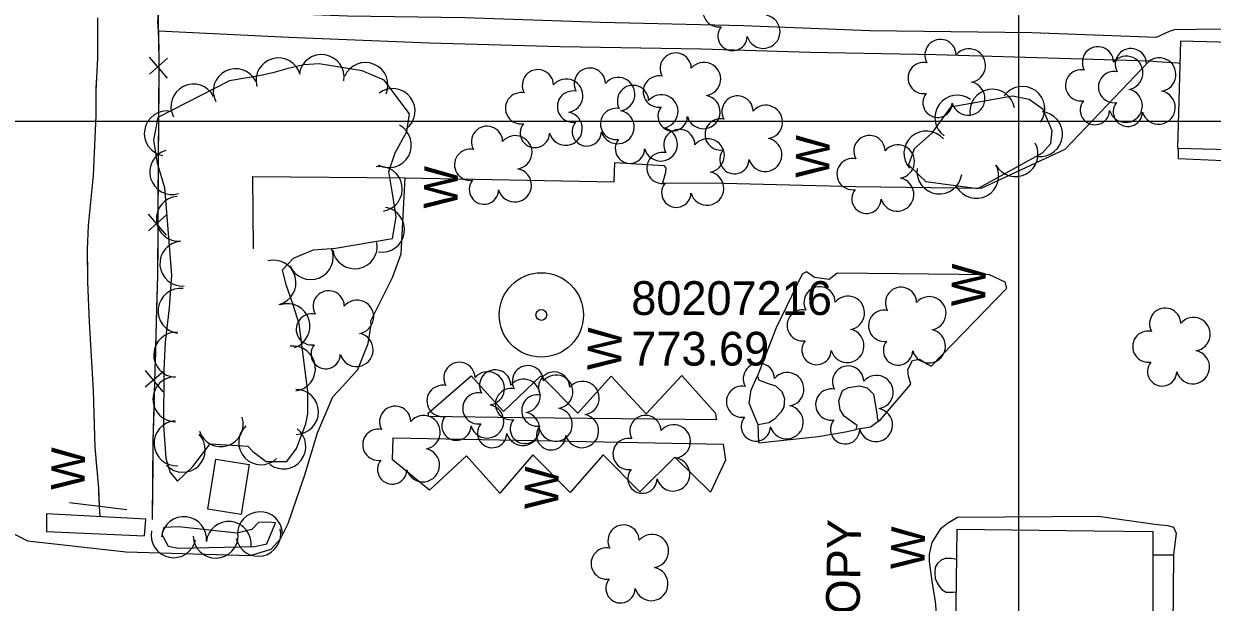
# Model space of a CAD drawing. Extents: x 591954 to 597000, y 198576 to 213500.
# Drawn here: x 594323 to 594534.4, y 209914.5 to 210017.3 of the extents above; entities that cross this region are included whole.
import ezdxf

# ---------------------------------------------------------------- set-up
doc = ezdxf.new("R2010")
doc.units = 0
for name, color, linetype in [('Level 10', 7, 'Continuous'), ('Level 11', 7, 'Continuous'), ('Level 12', 7, 'Continuous'), ('Level 15', 7, 'Continuous'), ('Level 17', 7, 'Continuous'), ('Level 18', 7, 'Continuous'), ('Level 19', 7, 'Continuous'), ('Level 6', 7, 'Continuous')]:
    doc.layers.add(name, color=color, linetype=linetype)

msp = doc.modelspace()

# ---------------------------------------------------------------- linework, layer by layer
at = {"layer": 'Level 10'}
for p, q in [((594500, 210000), (594500, 211500)), ((594500, 209500), (594500, 210500)), ((593000, 210000), (595000, 210000)), ((593000, 210000), (595000, 210000)), ((593000, 210000), (595000, 210000)), ((594500, 208500), (594500, 210000))]:
    msp.add_line(p, q, dxfattribs=at)
at = {"layer": 'Level 11'}
for points in [[(594528.63, 210010.29), (594528.32, 210010.34), (594524.53, 210010.58), (594523.17, 210010.67), (594485.25, 210011.81), (594462.9, 210012.24), (594443.57, 210012.82), (594418.4, 210013.27), (594395.18, 210013.89), (594370.14, 210014.91), (594346.96, 210016.02), (594346.85, 210017.77), (594347.13, 210019.89)], [(594347.13, 210019.89), (594360.94, 210019.51), (594380.6, 210018.74), (594401.45, 210018.47), (594425.57, 210017.61), (594451.05, 210017.06), (594473.47, 210016.12), (594502.33, 210015.8), (594524.48, 210014.98)], [(594524.48, 210014.98), (594526.83, 210016.01), (594527.68, 210016.35), (594531.6, 210016.38), (594551.68, 210016.61), (594558.28, 210016.56), (594571.07, 210016.46), (594573.8, 210014.93), (594577.33, 210012.63), (594562.39, 210012.68), (594552.34, 210012.93), (594551.68, 210012.9)]]:
    msp.add_lwpolyline(points, dxfattribs=at)
at = {"layer": 'Level 12'}
for points in [[(594551.7, 210013.65), (594528.74, 210014.26), (594528.23, 209995.22), (594551.2, 209994.61), (594551.7, 210013.65)], [(594355.72, 209931.06), (594357.16, 209939.97), (594363.09, 209939.02), (594361.66, 209930.11), (594355.72, 209931.06)], [(594513.34, 209927.19), (594523.83, 209927.08), (594523.89, 209890.77), (594512.94, 209890.99), (594488.59, 209891.26), (594485.34, 209891.3), (594485.39, 209895.68), (594488.65, 209895.65), (594489.01, 209927.47), (594513.34, 209927.19)]]:
    msp.add_lwpolyline(points, dxfattribs=at)
at = {"layer": 'Level 15'}
for p, q in [((594345.29, 210011.38), (594348.52, 210007.65)), ((594348.53, 210011.2), (594345.35, 210008.41)), ((594345.11, 209983.52), (594348.32, 209979.79)), ((594348.34, 209983.33), (594345.16, 209980.56)), ((594347.8, 209955.45), (594344.56, 209952.74)), ((594344.57, 209955.71), (594347.7, 209951.9))]:
    msp.add_line(p, q, dxfattribs=at)
for points in [[(594346.75, 210022.49), (594347.03, 210010.9), (594346.77, 209972.6), (594345.96, 209943.16), (594345.82, 209929.24)], [(594346.75, 210022.49), (594346.99, 210012.53)], [(594436.63, 209989.03), (594445.17, 209989.05), (594471.03, 209988.42), (594493.35, 209988.11), (594508.25, 209995.08), (594523.17, 210010.67)], [(594347, 210005.95), (594346.92, 209994.63)], [(594346.92, 209994.63), (594346.85, 209984.67)], [(594363.87, 209977.34), (594363.71, 209990.19), (594390.83, 209989.93), (594428.01, 209989.24), (594428.15, 209992.7)], [(594346.81, 209978.09), (594346.77, 209972.6), (594346.61, 209966.77)], [(594453.78, 209942.84), (594464.29, 209943.98), (594469.17, 209944.83), (594471.09, 209945.2), (594471.24, 209945.93), (594469.62, 209947.06), (594468.92, 209947.61), (594468.24, 209948.7), (594467.97, 209950.37), (594468.63, 209952.12), (594469.72, 209952.71), (594471.65, 209952.97), (594473.04, 209952.6), (594474.17, 209951.51), (594474.75, 209948.08), (594474.86, 209946.92), (594475.33, 209946.9), (594476.3, 209948.02), (594480.78, 209953.25), (594480.38, 209954.68), (594480.28, 209955.91), (594481.08, 209957.49), (594482.31, 209957.69), (594483.78, 209956.81), (594484.4, 209956.49), (594497.89, 209970.37), (594497.58, 209971.43), (594494.79, 209972.74), (594467.68, 209973.01), (594466.24, 209971.89), (594463.64, 209972.25), (594462.23, 209973.26), (594461.46, 209972.85), (594456.82, 209963.31), (594453.52, 209954.75), (594453.72, 209954.04), (594455.39, 209953.39), (594456.69, 209952.99), (594457.83, 209952), (594458.32, 209950.74), (594458.18, 209949.21), (594457.66, 209948.32), (594456.51, 209947.08), (594455.56, 209946.38), (594453.62, 209946.05)], [(594346.61, 209966.77), (594346.34, 209956.82)], [(594446.2, 209946.96), (594429.32, 209947.14), (594411.48, 209947.28), (594395.05, 209947.5), (594394.95, 209948.1), (594402.6, 209954.75), (594408.35, 209948.41), (594414.99, 209954.77), (594421.55, 209948.09), (594427.5, 209954.68), (594433.69, 209947.98), (594440.03, 209954.83), (594446, 209948.19), (594446.2, 209946.96)], [(594346.16, 209950.24), (594345.96, 209943.16), (594345.92, 209938.92)], [(594388.68, 209943.71), (594417.05, 209943.23), (594447.41, 209942.63), (594447.85, 209939.78), (594445.17, 209934.1), (594438.82, 209940.32), (594432.56, 209934.16), (594426.08, 209940.71), (594420.2, 209934), (594413.55, 209940.73), (594407.68, 209933.88), (594401.73, 209940.52), (594395.15, 209934.44), (594388.61, 209939.82), (594388.68, 209943.71)], [(594345.92, 209938.92), (594345.82, 209929.24)], [(594341.3, 209930.92), (594331.1, 209932.18)], [(594344.71, 209929.3), (594332.57, 209929.95), (594327.04, 209930.24), (594327.03, 209927.09), (594344.45, 209926.31), (594344.71, 209929.3)], [(594488.95, 209922.1), (594487.99, 209922.3), (594486.89, 209922.29), (594486.21, 209921.98), (594485.53, 209921.41), (594485.15, 209920.74), (594485.06, 209919.66), (594485.15, 209918.73), (594485.45, 209917.93), (594485.97, 209917.16), (594486.37, 209916.74), (594487.07, 209916.3), (594488.3, 209916.27), (594488.88, 209916.33)]]:
    msp.add_lwpolyline(points, dxfattribs=at)
at = {"layer": 'Level 17'}
for points in [[(594528.38, 209995.22), (594528.37, 209993.39), (594552.36, 209992.34), (594553.99, 209991.93), (594554.86, 209991.67), (594556.07, 209991.43), (594557.84, 209991.35), (594558.65, 209991.46), (594559.58, 209992), (594560.49, 209992.93), (594562.6, 209994.27), (594562.75, 209995.44), (594562.71, 209996.39), (594562.48, 210002.85), (594562.01, 210004.04), (594561.15, 210004.37), (594560.49, 210004.59), (594559.7, 210005.86), (594559.62, 210006.67), (594560.06, 210007.61), (594560.77, 210008.41), (594561.6, 210009.06), (594561.66, 210011.25), (594551.64, 210011.38)], [(594428.15, 209992.7), (594436.86, 209992.14), (594437.21, 209991.65), (594437.17, 209990.9), (594436.63, 209989.03)], [(594310.72, 209939.83), (594314.24, 209932.76), (594317.61, 209928.68), (594320.58, 209927.05), (594323.65, 209925.43), (594341.2, 209923.44), (594363.26, 209922.79), (594366.98, 209923.95), (594368.66, 209925.8), (594370.03, 209928.53), (594373.01, 209937.17), (594375.26, 209944.65), (594377.98, 209951.03), (594379.67, 209952.84), (594382.41, 209955.87), (594384.24, 209960.49), (594384.78, 209963.83), (594384.74, 209964.52), (594388.57, 209972.22), (594390.14, 209976.45), (594390.83, 209989.93)], [(594453.78, 209942.84), (594453.62, 209946.05), (594452.01, 209949.89), (594452.41, 209952.24), (594453.52, 209954.75)], [(594475.33, 209946.9), (594473.61, 209945.62), (594471.09, 209945.2)], [(594485.52, 209910.52), (594485.2, 209914.62), (594484.61, 209918.27), (594484.09, 209921.75), (594484.14, 209923.08), (594484.58, 209925.11), (594486.16, 209927.68), (594487.33, 209928.58), (594489.07, 209929.62), (594514.19, 209929.79), (594524.18, 209928.41), (594526.52, 209928.15), (594527.52, 209927.83), (594527.99, 209926.78), (594527.55, 209922.94)], [(594523.83, 209922.94), (594527.55, 209922.94), (594527.2, 209890.89), (594529.26, 209890.69), (594529.27, 209887.26), (594528.58, 209886.59), (594513.39, 209886.6), (594512.87, 209853.61), (594545.09, 209853.1), (594583.73, 209852.6), (594583.76, 209842.55), (594584.73, 209841.59), (594586.27, 209840.78), (594592.65, 209838.03), (594593.73, 209836.57)]]:
    msp.add_lwpolyline(points, dxfattribs=at)
at = {"layer": 'Level 18'}
for points in [[(594367.62, 209939.53), (594369.77, 209939.54), (594371.52, 209941.82), (594373.17, 209946.2), (594373.5, 209948.03), (594373.5, 209952), (594371.98, 209964.01), (594370.83, 209967.55), (594369.68, 209970.95), (594368.99, 209973.62), (594370.99, 209975.68), (594374.51, 209977.15), (594378.47, 209977.44), (594388.6, 209979.19), (594389.21, 209983), (594388.65, 209986.8), (594387.93, 209991.06), (594389.07, 209994.38), (594391.13, 209998.17), (594391.58, 210001.36), (594387.09, 210007.31), (594383.18, 210008.98), (594375.56, 210010.24), (594372.82, 210010.06), (594369.77, 210009.31), (594367.29, 210008.63), (594364.84, 210008.09), (594362.7, 210007.72)], [(594362.7, 210007.72), (594359.57, 210007.18), (594346.82, 210000.68), (594346.08, 209996.63), (594346.74, 209992.55), (594348.03, 209988.23), (594349.25, 209972.66), (594348.83, 209966.85), (594348.11, 209960.75), (594347.88, 209955.79), (594347.85, 209945.94), (594348.23, 209940.04), (594349.05, 209937.55), (594350.34, 209936.03), (594353.06, 209938.64), (594356.17, 209942.66), (594362.82, 209942.24), (594363.71, 209941.3), (594366.08, 209939.55), (594367.62, 209939.53)], [(594498.87, 210004.47), (594487.86, 210002.53), (594484.49, 209997.84), (594481.36, 209995.12), (594480.38, 209992.28), (594482.14, 209990.57)], [(594482.14, 209990.57), (594483.46, 209989.3), (594492.71, 209988.07), (594504.21, 209994.42), (594505.72, 209996.08), (594505.94, 209998.33), (594504.35, 210002.12), (594501.84, 210003.91), (594498.87, 210004.47)], [(594363.58, 209927.45), (594360.95, 209926.81), (594350.54, 209927.93), (594347.93, 209927.81), (594347.57, 209926.53), (594348.65, 209924.48), (594350.49, 209924.11), (594364.06, 209924.39), (594366.23, 209924.87), (594367.77, 209928.64), (594366.65, 209928.72), (594364.73, 209928.67), (594363.58, 209927.45)]]:
    msp.add_lwpolyline(points, dxfattribs=at)
for centre, radius, start, end in [((594446.62, 210019.56), 2.78, 78.0716, 279.0826), ((594454.55, 210015.93), 2.97, 196.0745, 79.0477), ((594449.08, 210015.16), 2.61, 140.7797, 358.7123), ((594486.07, 210011.78), 2.78, 1.3946, 209.1675), ((594438.96, 210009.37), 2.78, 1.3946, 209.1675), ((594491.12, 210009.92), 2.97, 278.4237, 139.6575), ((594514.08, 210010.48), 2.78, 1.3946, 209.1675), ((594519.94, 210010.17), 2.78, 1.3946, 209.1675), ((594444, 210007.51), 2.97, 278.4237, 139.6575), ((594483.07, 210007.7), 2.78, 78.0716, 279.0826), ((594519.12, 210008.62), 2.97, 278.4237, 139.6575), ((594524.98, 210008.31), 2.97, 278.4237, 139.6575), ((594414.45, 210006.41), 2.78, 1.3946, 209.1675), ((594423.69, 210006.69), 2.78, 1.3946, 209.1675), ((594435.96, 210005.29), 2.78, 78.0716, 279.0826), ((594511.08, 210006.4), 2.78, 78.0716, 279.0826), ((594516.94, 210006.09), 2.78, 78.0716, 279.0826), ((594419.49, 210004.55), 2.97, 278.4237, 139.6575), ((594428.73, 210004.83), 2.97, 278.4237, 139.6575), ((594431.36, 210003.62), 2.78, 1.3946, 209.1675), ((594491.01, 210004.07), 2.97, 196.0745, 79.0477), ((594500.63, 210002.2), 4, 324.5412, 144.5259), ((594411.45, 210002.33), 2.78, 78.0716, 279.0826), ((594420.69, 210002.62), 2.78, 78.0716, 279.0826), ((594436.41, 210001.76), 2.97, 278.4237, 139.6575), ((594443.89, 210001.66), 2.97, 196.0745, 79.0477), ((594449.96, 210001.75), 2.78, 1.3946, 209.1675), ((594485.54, 210003.3), 2.61, 140.7797, 358.7123), ((594489.08, 210000.65), 4, 54.3488, 234.3335), ((594495.29, 210001.72), 4, 9.9839, 189.9686), ((594513.54, 210002), 2.61, 140.7797, 358.7123), ((594519.01, 210002.77), 2.97, 196.0745, 79.0477), ((594524.87, 210002.46), 2.97, 196.0745, 79.0477), ((594419.38, 209998.7), 2.97, 196.0745, 79.0477), ((594428.36, 209999.54), 2.78, 78.0716, 279.0826), ((594428.62, 209998.98), 2.97, 196.0745, 79.0477), ((594438.42, 210000.89), 2.61, 140.7797, 358.7123), ((594455, 209999.89), 2.97, 278.4237, 139.6575), ((594503.77, 209997.72), 4, 264.4988, 84.4835), ((594519.4, 210001.69), 2.61, 140.7797, 358.7123), ((594413.91, 209997.93), 2.61, 140.7797, 358.7123), ((594423.15, 209998.22), 2.61, 140.7797, 358.7123), ((594446.96, 209997.67), 2.78, 78.0716, 279.0826), ((594405.39, 209996.35), 2.78, 1.3946, 209.1675), ((594410.43, 209994.49), 2.97, 278.4237, 139.6575), ((594436.3, 209995.91), 2.97, 196.0745, 79.0477), ((594439.61, 209995.78), 2.78, 1.3946, 209.1675), ((594473.42, 209994.71), 2.78, 1.3946, 209.1675), ((594483.56, 209994.27), 4, 40.952, 220.9366), ((594430.83, 209995.14), 2.61, 140.7797, 358.7123), ((594444.65, 209993.92), 2.97, 278.4237, 139.6575), ((594454.89, 209994.04), 2.97, 196.0745, 79.0477), ((594478.47, 209992.85), 2.97, 278.4237, 139.6575), ((594499.43, 209994.17), 4, 208.9089, 28.8935), ((594402.39, 209992.27), 2.78, 78.0716, 279.0826), ((594436.61, 209991.71), 2.78, 78.0716, 279.0826), ((594449.42, 209993.27), 2.61, 140.7797, 358.7123), ((594470.42, 209990.63), 2.78, 78.0716, 279.0826), ((594410.32, 209988.64), 2.97, 196.0745, 79.0477), ((594444.54, 209988.07), 2.97, 196.0745, 79.0477), ((594485.88, 209991.09), 4, 172.4357, 352.4204), ((594492.43, 209990.3), 4, 208.9089, 28.8935), ((594404.85, 209987.87), 2.61, 140.7797, 358.7123), ((594439.07, 209987.31), 2.61, 140.7797, 358.7123), ((594478.36, 209987), 2.97, 196.0745, 79.0477), ((594472.89, 209986.23), 2.61, 140.7797, 358.7123), ((594377.23, 209967.1), 2.78, 1.3946, 209.1675), ((594464.56, 209967.81), 2.78, 1.3946, 209.1675), ((594479.04, 209967.73), 2.78, 1.3946, 209.1675), ((594382.27, 209965.24), 2.97, 278.4237, 139.6575), ((594469.6, 209965.95), 2.97, 278.4237, 139.6575), ((594484.09, 209965.87), 2.97, 278.4237, 139.6575), ((594374.23, 209963.02), 2.78, 78.0716, 279.0826), ((594461.56, 209963.73), 2.78, 78.0716, 279.0826), ((594476.04, 209963.66), 2.78, 78.0716, 279.0826), ((594526.04, 209964.02), 2.78, 1.3946, 209.1675), ((594531.08, 209962.17), 2.97, 278.4237, 139.6575), ((594382.16, 209959.39), 2.97, 196.0745, 79.0477), ((594469.49, 209960.1), 2.97, 196.0745, 79.0477), ((594483.98, 209960.02), 2.97, 196.0745, 79.0477), ((594523.04, 209959.95), 2.78, 78.0716, 279.0826), ((594376.69, 209958.62), 2.61, 140.7797, 358.7123), ((594464.02, 209959.34), 2.61, 140.7797, 358.7123), ((594478.51, 209959.26), 2.61, 140.7797, 358.7123), ((594530.97, 209956.31), 2.97, 196.0745, 79.0477), ((594400.48, 209954.38), 2.78, 1.3946, 209.1675), ((594525.5, 209955.55), 2.61, 140.7797, 358.7123), ((594405.53, 209952.52), 2.97, 278.4237, 139.6575), ((594406.85, 209953.05), 2.78, 1.3946, 209.1675), ((594412.67, 209953.79), 2.78, 1.3946, 209.1675), ((594417.34, 209952.66), 2.78, 1.3946, 209.1675), ((594453.76, 209954.23), 2.78, 1.3946, 209.1675), ((594458.8, 209952.37), 2.97, 278.4237, 139.6575), ((594469.64, 209953.73), 2.78, 1.3946, 209.1675), ((594397.48, 209950.3), 2.78, 78.0716, 279.0826), ((594411.89, 209951.19), 2.97, 278.4237, 139.6575), ((594417.71, 209951.94), 2.97, 278.4237, 139.6575), ((594422.39, 209950.8), 2.97, 278.4237, 139.6575), ((594450.76, 209950.16), 2.78, 78.0716, 279.0826), ((594474.68, 209951.87), 2.97, 278.4237, 139.6575), ((594403.85, 209948.98), 2.78, 78.0716, 279.0826), ((594409.67, 209949.72), 2.78, 78.0716, 279.0826), ((594414.34, 209948.59), 2.78, 78.0716, 279.0826), ((594466.64, 209949.65), 2.78, 78.0716, 279.0826), ((594389.06, 209946.59), 2.78, 1.3946, 209.1675), ((594405.42, 209946.66), 2.97, 196.0745, 79.0477), ((594417.6, 209946.08), 2.97, 196.0745, 79.0477), ((594458.69, 209946.52), 2.97, 196.0745, 79.0477), ((594474.57, 209946.02), 2.97, 196.0745, 79.0477), ((594394.11, 209944.73), 2.97, 278.4237, 139.6575), ((594399.95, 209945.9), 2.61, 140.7797, 358.7123), ((594411.78, 209945.34), 2.97, 196.0745, 79.0477), ((594412.13, 209945.32), 2.61, 140.7797, 358.7123), ((594422.28, 209944.95), 2.97, 196.0745, 79.0477), ((594433.58, 209944.95), 2.78, 1.3946, 209.1675), ((594453.22, 209945.76), 2.61, 140.7797, 358.7123), ((594469.1, 209945.26), 2.61, 140.7797, 358.7123), ((594386.06, 209942.51), 2.78, 78.0716, 279.0826), ((594406.31, 209944.58), 2.61, 140.7797, 358.7123), ((594416.81, 209944.19), 2.61, 140.7797, 358.7123), ((594438.62, 209943.09), 2.97, 278.4237, 139.6575), ((594430.58, 209940.87), 2.78, 78.0716, 279.0826), ((594393.99, 209938.88), 2.97, 196.0745, 79.0477), ((594388.53, 209938.11), 2.61, 140.7797, 358.7123), ((594433.04, 209936.48), 2.61, 140.7797, 358.7123), ((594438.51, 209937.24), 2.97, 196.0745, 79.0477), ((594429.69, 209925.46), 2.78, 1.3946, 209.1675), ((594434.74, 209923.61), 2.97, 278.4237, 139.6575), ((594426.69, 209921.39), 2.78, 78.0716, 279.0826), ((594434.62, 209917.75), 2.97, 196.0745, 79.0477), ((594429.15, 209916.99), 2.61, 140.7797, 358.7123)]:
    msp.add_arc(centre, radius, start, end, dxfattribs=at)
for centre, major_axis, ratio, start_param, end_param in [((594375.96, 210007.87), (3.1, -2.53), 0.999986, 0.520253, 3.661578), ((594368.3, 210007.27), (1.85, -3.55), 0.999717, 1.35759, 4.498915), ((594383.77, 210006.45), (3.68, -1.58), 0.999954, 0.000134, 3.141459), ((594360.69, 210005.35), (1.75, 3.6), 0.999828, 5.636345, 8.77767), ((594353.17, 210002.62), (1.75, 3.6), 0.999828, 5.636345, 8.77767), ((594388.61, 210001.83), (1.17, -3.83), 0.99981, 0.351579, 3.492904), ((594348.43, 209997.84), (1.31, 3.78), 0.999872, 0.152788, 3.294113), ((594387.94, 209995.77), (0.82, -3.92), 0.999685, 5.580018, 8.721344), ((594349.39, 209990.99), (3.1, 2.53), 0.999584, 1.174775, 4.3161), ((594386.33, 209987.97), (0.67, -3.94), 0.999755, 0.000134, 3.141459), ((594350.57, 209982.67), (3.18, 2.42), 0.999685, 0.999182, 4.140507), ((594386.73, 209980.74), (-1.92, -3.51), 0.999731, 0.341903, 3.483228), ((594351.19, 209974.7), (3.18, 2.42), 0.999685, 0.999182, 4.140507), ((594381.88, 209977.79), (-2.9, -2.75), 0.999994, 5.696537, 8.837862), ((594374.03, 209975.87), (-3.99, -0.29), 0.999966, 0.323796, 3.465121), ((594367.42, 209971.33), (-2.49, -3.13), 0.999343, 0.925927, 4.067252), ((594350.88, 209966.31), (-0.36, 3.98), 0.999877, 6.074603, 9.215928), ((594369.92, 209963.59), (1.24, -3.8), 0.99977, 0.000134, 3.141459), ((594350.1, 209958.51), (-0.88, 3.9), 0.999883, 6.017003, 9.158329), ((594370.88, 209956.05), (0.5, -3.97), 0.999753, 0.000134, 3.141459), ((594349.96, 209950.6), (-0.27, 3.99), 0.999896, 6.212906, 9.354232), ((594371.41, 209948.35), (0.89, -3.9), 0.999739, 6.060753, 9.202078), ((594350.15, 209942.75), (-0.74, 3.93), 0.999904, 6.160982, 9.302307), ((594358.03, 209946.16), (-2.42, -3.18), 0.999785, 5.678333, 8.819659), ((594365.22, 209942.95), (2.39, 3.21), 0.999721, 1.398292, 4.539617), ((594369.17, 209942.2), (-1.07, -3.85), 0.999829, 5.897358, 9.038683), ((594351.28, 209941.62), (1.59, -3.67), 0.998845, 5.066118, 8.207443), ((594351.49, 209925.73), (3.39, -2.12), 0.99999, 0.451143, 3.592468), ((594365, 209926.59), (2.35, -3.24), 0.99998, 0.96856, 4.109885), ((594359.44, 209924.87), (3.39, -2.12), 0.99999, 0.451143, 3.592468), ((594364.7, 209926.68), (-3.91, -0.86), 0.999996, 0, 3.141325), ((594349.63, 209926.42), (-3.92, 0.8), 0.999991, 0, 3.141325), ((594357.13, 209926.34), (-2.36, 3.23), 0.99998, 0.960755, 4.10208)]:
    msp.add_ellipse(centre, major_axis=major_axis, ratio=ratio, start_param=start_param, end_param=end_param, dxfattribs=at)
at = {"layer": 'Level 19'}
for points in [[(594336.12, 210018.38), (594336.08, 210011.3), (594335.8, 210005.34), (594335.8, 210001.04), (594335.31, 209990.36), (594334.45, 209981.47), (594334.27, 209977.19), (594334.34, 209971.43), (594334.63, 209964.37), (594335.34, 209952.16), (594335.6, 209942.08), (594336.25, 209934.79), (594336.41, 209931.52)], [(594336.09, 210013.87), (594336.08, 210011.87)], [(594335.92, 210007.87), (594335.83, 210005.87)], [(594335.8, 210001.87), (594335.8, 210001.04), (594335.31, 209990.36), (594334.45, 209981.47), (594334.27, 209977.19), (594334.33, 209972.93)], [(594334.33, 209972.93), (594334.34, 209971.43), (594334.63, 209964.37), (594335.34, 209952.16), (594335.55, 209943.96)], [(594335.79, 209939.97), (594335.96, 209937.98)], [(594336.29, 209933.99), (594336.39, 209931.99)], [(594336.41, 209931.52), (594336.49, 209929.74)], [(594336.41, 209931.52), (594336.49, 209929.74)]]:
    msp.add_lwpolyline(points, dxfattribs=at)
at = {"layer": 'Level 6'}
for radius in [7.5, 7.5, 0.96, 0.96]:
    msp.add_circle((594415.06, 209965.58), radius, dxfattribs=at)

# ---------------------------------------------------------------- texts
at = {"layer": 'Level 12'}
msp.add_text('CANOPY', height=6, rotation=88.8928, dxfattribs=at).set_placement((594471.33, 209895.33))
at = {"layer": 'Level 15'}
for p in [(594466.28, 209989.89), (594400.12, 209984.4), (594494.01, 209967.05), (594429.25, 209955.71), (594333.81, 209934.4), (594418.06, 209931), (594483.22, 209920.33)]:
    msp.add_text('W', height=6, rotation=89.144, dxfattribs=at).set_placement(p)
at = {"layer": 'Level 6'}
for s, p in [('80207216', (594431.06, 209965.58)), ('80207216', (594431.06, 209965.58)), ('773.69', (594431.06, 209956.58)), ('773.69', (594431.06, 209956.58))]:
    msp.add_text(s, height=6, dxfattribs=at).set_placement(p)

doc.saveas('drawing.dxf')
